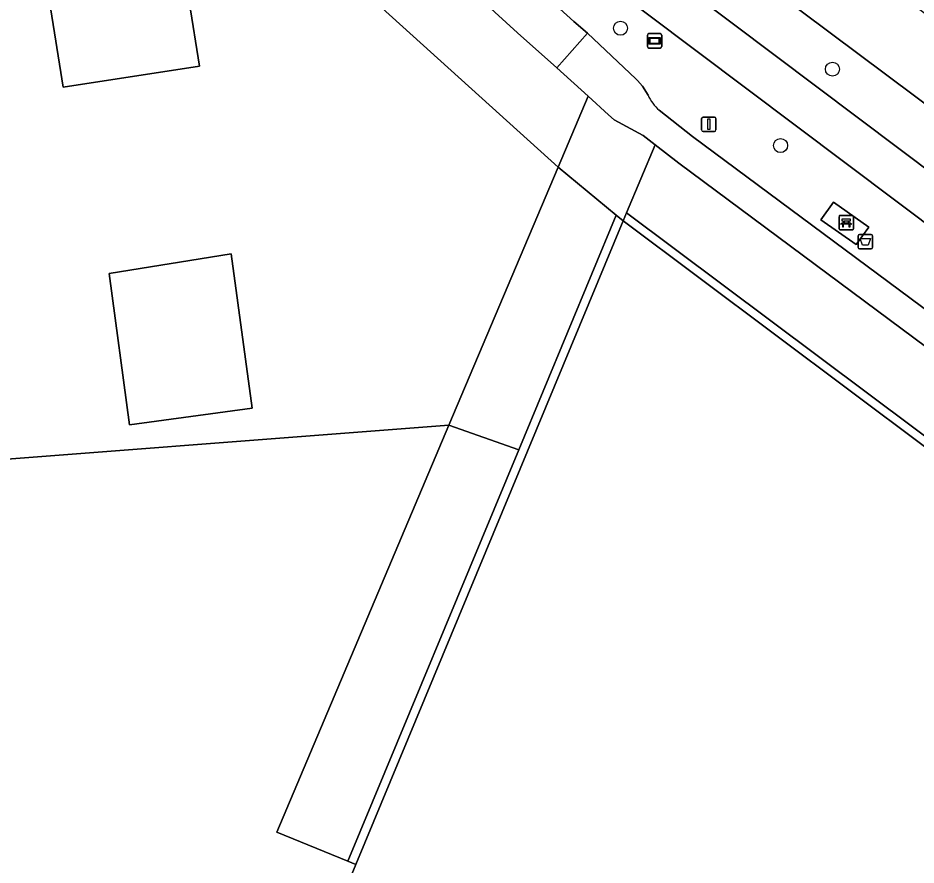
# Model space of a CAD drawing. Extents: x 159888 to 160761, y 384031 to 384750.
# Drawn here: x 160018.9 to 160081.2, y 384440.1 to 384498.8 of the extents above; entities that cross this region are included whole.
import ezdxf

# ---------------------------------------------------------------- set-up
doc = ezdxf.new("R2010")
doc.units = 0
for name, color, linetype in [('IMGEO_Afvalbak', 7, 'Continuous'), ('IMGEO_Bank', 7, 'Continuous'), ('IMGEO_Berm_groen', 7, 'Continuous'), ('IMGEO_Boom', 7, 'Continuous'), ('IMGEO_Erf', 7, 'Continuous'), ('IMGEO_Fietspad_gesloten', 7, 'Continuous'), ('IMGEO_Groenvoorziening', 7, 'Continuous'), ('IMGEO_Haag', 7, 'Continuous'), ('IMGEO_Hek', 7, 'Continuous'), ('IMGEO_Lichtmast', 7, 'Continuous'), ('IMGEO_Loofbos', 7, 'Continuous'), ('IMGEO_Pand', 7, 'Continuous'), ('IMGEO_Rijbaan_lokaal_open', 7, 'Continuous'), ('IMGEO_Verklikker', 7, 'Continuous'), ('IMGEO_Voetpad_halfverhard', 7, 'Continuous'), ('IMGEO_Voetpad_open', 7, 'Continuous')]:
    doc.layers.add(name, color=color, linetype=linetype)

msp = doc.modelspace()

# ---------------------------------------------------------------- linework, layer by layer
at = {"layer": 'IMGEO_Afvalbak'}
for p, q in [((160077.292, 384483.833), (160078.082, 384483.833)), ((160078.082, 384483.833), (160077.292, 384483.833)), ((160077.192, 384482.933), (160077.192, 384483.733)), ((160077.192, 384483.733), (160077.192, 384482.933)), ((160078.182, 384483.733), (160078.182, 384482.933)), ((160078.182, 384482.933), (160078.182, 384483.733)), ((160078.082, 384482.833), (160077.292, 384482.833)), ((160077.292, 384482.833), (160078.082, 384482.833))]:
    msp.add_line(p, q, dxfattribs=at)
msp.add_lwpolyline([(160077.335, 384483.547), (160078.039, 384483.547), (160077.89, 384483.077), (160077.484, 384483.077), (160077.335, 384483.547)], dxfattribs=at)
for centre, start, end in [((160077.292, 384483.733), 90, 180), ((160077.292, 384483.733), 90, 180), ((160078.082, 384483.733), 0, 90), ((160078.082, 384483.733), 360, 90), ((160077.292, 384482.933), 180, 270), ((160077.292, 384482.933), 180, 270), ((160078.082, 384482.933), 270, 0), ((160078.082, 384482.933), 270, 0)]:
    msp.add_arc(centre, 0.1, start, end, dxfattribs=at)
at = {"layer": 'IMGEO_Bank'}
for p, q in [((160075.86, 384484.219), (160075.86, 384485.06)), ((160075.86, 384485.06), (160075.86, 384484.219)), ((160075.935, 384485.144), (160076.776, 384485.144)), ((160076.776, 384485.144), (160075.935, 384485.144)), ((160076.86, 384485.069), (160076.86, 384484.228)), ((160076.86, 384484.228), (160076.86, 384485.069)), ((160076.557, 384484.542), (160076.164, 384484.542)), ((160076.169, 384484.65), (160076.169, 384484.756)), ((160076.213, 384484.756), (160076.213, 384484.65)), ((160076.501, 384484.762), (160076.219, 384484.762)), ((160076.219, 384484.644), (160076.501, 384484.644)), ((160076.507, 384484.65), (160076.507, 384484.756)), ((160076.551, 384484.756), (160076.551, 384484.65)), ((160076.785, 384484.144), (160075.944, 384484.144)), ((160075.944, 384484.144), (160076.785, 384484.144))]:
    msp.add_line(p, q, dxfattribs=at)
for points in [[(160076.107, 384484.542), (160075.965, 384484.542), (160076.077, 384484.644), (160076.163, 384484.644)], [(160076.163, 384484.762), (160076.077, 384484.762), (160076.077, 384484.923), (160076.64, 384484.923), (160076.64, 384484.762), (160076.557, 384484.762)], [(160076.157, 384484.535), (160076.157, 384484.328), (160076.114, 384484.328), (160076.114, 384484.535)], [(160076.557, 384484.644), (160076.64, 384484.644), (160076.752, 384484.542), (160076.613, 384484.542)], [(160076.607, 384484.535), (160076.607, 384484.328), (160076.563, 384484.328), (160076.563, 384484.535)]]:
    msp.add_lwpolyline(points, dxfattribs=at)
for centre, radius, start, end in [((160075.938, 384485.066), 0.0779, 92.4484, 184.28452), ((160075.938, 384485.066), 0.0779, 92.4484, 184.28452), ((160076.782, 384485.066), 0.0779, 2.4484, 94.28452), ((160076.782, 384485.066), 0.0779, 2.4484, 94.28452), ((160076.107, 384484.535), 0.00671, 2.89567, 87.10433), ((160076.164, 384484.535), 0.00671, 92.89567, 177.10433), ((160076.162, 384484.755), 0.00671, 2.89567, 87.10433), ((160076.162, 384484.651), 0.00671, 272.89567, 357.10433), ((160076.219, 384484.755), 0.00671, 92.89567, 177.10433), ((160076.219, 384484.651), 0.00671, 182.89567, 267.10433), ((160076.501, 384484.755), 0.00671, 2.89567, 87.10433), ((160076.501, 384484.651), 0.00671, 272.89567, 357.10433), ((160076.558, 384484.755), 0.00671, 92.89567, 177.10433), ((160076.558, 384484.651), 0.00671, 182.89567, 267.10433), ((160076.556, 384484.535), 0.00671, 2.89567, 87.10433), ((160076.613, 384484.535), 0.00671, 92.89567, 177.10433), ((160075.938, 384484.222), 0.0779, 182.4484, 274.28452), ((160075.938, 384484.222), 0.0779, 182.4484, 274.28452), ((160076.782, 384484.222), 0.0779, 272.4484, 4.28452), ((160076.782, 384484.222), 0.0779, 272.4484, 4.28452)]:
    msp.add_arc(centre, radius, start, end, dxfattribs=at)
at = {"layer": 'IMGEO_Berm_groen'}
for points in [[(160052.141, 384515.156), (160036.065, 384527.255), (160033.506, 384529.181), (160026.846, 384534.194), (160022.615, 384537.386), (160020.244, 384539.075), (160018.872, 384540.033), (160018.323, 384539.157), (160017.098, 384537.235), (160017.533, 384536.804), (160031.234, 384526.495), (160105.836, 384470.365), (160106.003, 384470.24), (160106.621, 384471.076), (160108.141, 384473.131), (160101.659, 384477.982), (160099.829, 384479.351), (160085.029, 384490.505), (160069.4, 384502.204)], [(160075.486, 384486.064), (160077.94, 384484.339), (160077.044, 384483.136), (160074.592, 384484.84)]]:
    msp.add_lwpolyline(points, close=True, dxfattribs=at)
for points in [[(160048.701, 384509.565), (160047.684, 384508.463), (160047.191, 384507.929), (160057.459, 384498.614), (160058.403, 384497.799), (160061.763, 384494.626), (160061.875, 384494.502), (160062.22, 384494.123), (160062.609, 384493.502)], [(160063.384, 384492.443), (160065.699, 384490.622), (160101.231, 384464.252), (160103.177, 384466.847), (160104.02, 384467.971), (160048.701, 384509.565)]]:
    msp.add_lwpolyline(points, dxfattribs=at)
msp.add_arc((160065.212, 384494.594), 2.823, 202.75819, 229.63682, dxfattribs=at)
at = {"layer": 'IMGEO_Boom'}
for centre in [(160060.701, 384498.139), (160075.405, 384495.296), (160071.806, 384490)]:
    msp.add_circle(centre, 0.489, dxfattribs=at)
at = {"layer": 'IMGEO_Erf'}
msp.add_lwpolyline([(160010.303, 384467.633), (160048.801, 384470.599), (160056.378, 384488.496), (160034.585, 384508.205), (160033.315, 384516.066), (160022.294, 384525.925), (160022.276, 384525.941), (160019.582, 384526.507), (160013.286, 384527.83)], dxfattribs=at)
for points in [[(160022.029, 384494.05), (160021.08, 384500), (160020.189, 384505.581), (160029.654, 384507.03), (160030.777, 384500), (160031.494, 384495.507)], [(160080.277, 384410.226), (160083.555, 384408.98), (160121.596, 384394.526), (160135.218, 384429.059), (160100.548, 384455.024), (160097.63, 384457.25), (160060.89, 384484.764), (160042.334, 384440.122), (160040.159, 384434.889), (160073.451, 384421.364), (160070.648, 384413.884)], [(160033.696, 384482.477), (160035.159, 384471.776), (160026.635, 384470.629), (160025.224, 384481.131)]]:
    msp.add_lwpolyline(points, close=True, dxfattribs=at)
at = {"layer": 'IMGEO_Fietspad_gesloten'}
msp.add_lwpolyline([(160176.501, 384417.329), (160108.604, 384468.298), (160108.46, 384468.406), (160106.003, 384470.24), (160105.836, 384470.365), (160031.234, 384526.495), (160017.533, 384536.804), (160015.798, 384534.417), (160017.707, 384532.975), (160048.701, 384509.565), (160104.02, 384467.971), (160106.735, 384465.918), (160131.786, 384447.047), (160174.693, 384414.967)], dxfattribs=at)
at = {"layer": 'IMGEO_Groenvoorziening'}
for points in [[(160036.177, 384514.025), (160033.315, 384516.066), (160034.585, 384508.205), (160056.378, 384488.496), (160058.462, 384493.417), (160056.29, 384495.399), (160053.556, 384497.825), (160044.659, 384505.955)], [(160059.87, 384492.133), (160058.462, 384493.417), (160056.378, 384488.496), (160060.406, 384485.164), (160060.89, 384484.764), (160061.128, 384485.335), (160063.098, 384490.056), (160062.277, 384490.691), (160060.251, 384491.785)], [(160099.962, 384462.607), (160064.737, 384488.785), (160063.098, 384490.056), (160061.128, 384485.335), (160097.854, 384457.832), (160098.63, 384459.836)], [(160060.406, 384485.164), (160056.378, 384488.496), (160048.801, 384470.599), (160053.645, 384468.898)], [(160060.89, 384484.764), (160060.406, 384485.164), (160053.645, 384468.898), (160041.781, 384440.355), (160042.334, 384440.122)], [(160097.854, 384457.832), (160061.128, 384485.335), (160060.89, 384484.764), (160097.63, 384457.25)], [(160053.645, 384468.898), (160048.801, 384470.599), (160036.849, 384442.369), (160041.781, 384440.355)]]:
    msp.add_lwpolyline(points, close=True, dxfattribs=at)
at = {"layer": 'IMGEO_Haag'}
for points in [[(160060.89, 384484.764), (160060.406, 384485.164), (160053.645, 384468.898), (160041.781, 384440.355), (160042.334, 384440.122)], [(160097.854, 384457.832), (160061.128, 384485.335), (160060.89, 384484.764), (160097.63, 384457.25)]]:
    msp.add_lwpolyline(points, close=True, dxfattribs=at)
at = {"layer": 'IMGEO_Hek'}
for points in [[(160022.276, 384525.941), (160022.294, 384525.925), (160033.315, 384516.066), (160034.585, 384508.205), (160056.378, 384488.496)], [(160056.378, 384488.496), (160048.801, 384470.599)], [(160056.378, 384488.496), (160060.406, 384485.164)], [(160060.406, 384485.164), (160060.89, 384484.764)], [(160060.89, 384484.764), (160042.334, 384440.122)], [(160097.63, 384457.25), (160060.89, 384484.764)], [(160048.801, 384470.599), (160010.303, 384467.633), (160015.088, 384434.646), (160015.778, 384432.676)], [(160042.334, 384440.122), (160040.159, 384434.889), (160073.451, 384421.364), (160070.648, 384413.884), (160080.277, 384410.226)]]:
    msp.add_lwpolyline(points, dxfattribs=at)
at = {"layer": 'IMGEO_Lichtmast'}
for p, q in [((160066.43, 384491.977), (160067.22, 384491.977)), ((160067.22, 384491.977), (160066.43, 384491.977)), ((160066.33, 384491.077), (160066.33, 384491.877)), ((160066.33, 384491.877), (160066.33, 384491.077)), ((160067.32, 384491.877), (160067.32, 384491.077)), ((160067.32, 384491.077), (160067.32, 384491.877)), ((160067.22, 384490.977), (160066.43, 384490.977)), ((160066.43, 384490.977), (160067.22, 384490.977))]:
    msp.add_line(p, q, dxfattribs=at)
msp.add_lwpolyline([(160066.75, 384491.852), (160066.9, 384491.852), (160066.9, 384491.102), (160066.75, 384491.102), (160066.75, 384491.852)], dxfattribs=at)
for centre, start, end in [((160066.43, 384491.877), 90, 180), ((160066.43, 384491.877), 90, 180), ((160067.22, 384491.877), 0, 90), ((160067.22, 384491.877), 360, 90), ((160066.43, 384491.077), 180, 270), ((160066.43, 384491.077), 180, 270), ((160067.22, 384491.077), 270, 0), ((160067.22, 384491.077), 270, 0)]:
    msp.add_arc(centre, 0.1, start, end, dxfattribs=at)
at = {"layer": 'IMGEO_Loofbos'}
msp.add_lwpolyline([(160072.931, 384390.619), (160080.277, 384410.226), (160070.648, 384413.884), (160073.451, 384421.364), (160040.159, 384434.889), (160042.334, 384440.122), (160041.781, 384440.355), (160036.849, 384442.369), (160048.801, 384470.599), (160010.303, 384467.633), (160015.088, 384434.646), (160015.72, 384432.642), (160015.927, 384431.8), (160018.415, 384428.784), (160036.546, 384406.807), (160036.706, 384406.613), (160065.238, 384372.028), (160065.975, 384371.134), (160066.68, 384370.291), (160193.352, 384215.552)], dxfattribs=at)
at = {"layer": 'IMGEO_Pand'}
for points in [[(160022.029, 384494.05), (160031.494, 384495.507), (160030.777, 384500), (160029.654, 384507.03), (160020.189, 384505.581), (160021.08, 384500)], [(160026.635, 384470.629), (160035.159, 384471.776), (160033.696, 384482.477), (160025.224, 384481.131)]]:
    msp.add_lwpolyline(points, close=True, dxfattribs=at)
at = {"layer": 'IMGEO_Rijbaan_lokaal_open'}
msp.add_lwpolyline([(160004.593, 384555.792), (160003.671, 384556.554), (160000.008, 384552.961), (160002.133, 384551.2), (160006.47, 384547.854), (160006.572, 384547.79), (160018.872, 384540.033), (160020.244, 384539.075), (160022.615, 384537.386), (160026.846, 384534.194), (160033.506, 384529.181), (160036.065, 384527.255), (160052.141, 384515.156), (160069.4, 384502.204), (160085.029, 384490.505), (160099.829, 384479.351), (160101.659, 384477.982), (160104.655, 384481.987), (160081.935, 384499.068), (160079.45, 384500.937), (160069.487, 384508.403), (160055.524, 384518.887)], dxfattribs=at)
at = {"layer": 'IMGEO_Verklikker'}
for p, q in [((160062.569, 384496.86), (160062.569, 384497.66)), ((160062.569, 384497.66), (160062.569, 384496.86)), ((160062.669, 384497.76), (160063.459, 384497.76)), ((160063.459, 384497.76), (160062.669, 384497.76)), ((160063.559, 384497.66), (160063.559, 384496.86)), ((160063.559, 384496.86), (160063.559, 384497.66)), ((160063.459, 384496.76), (160062.669, 384496.76)), ((160062.669, 384496.76), (160063.459, 384496.76))]:
    msp.add_line(p, q, dxfattribs=at)
for points in [[(160062.67, 384497.492), (160063.458, 384497.492), (160063.458, 384497.028), (160062.67, 384497.028), (160062.67, 384497.492)], [(160062.735, 384497.427), (160062.735, 384497.093), (160063.393, 384497.093), (160063.393, 384497.427), (160062.735, 384497.427)]]:
    msp.add_lwpolyline(points, dxfattribs=at)
for centre, start, end in [((160062.669, 384497.66), 90, 180), ((160062.669, 384497.66), 90, 180), ((160063.459, 384497.66), 0, 90), ((160063.459, 384497.66), 360, 90), ((160062.669, 384496.86), 180, 270), ((160062.669, 384496.86), 180, 270), ((160063.459, 384496.86), 270, 0), ((160063.459, 384496.86), 270, 0)]:
    msp.add_arc(centre, 0.1, start, end, dxfattribs=at)
at = {"layer": 'IMGEO_Voetpad_halfverhard'}
msp.add_lwpolyline([(160062.609, 384493.502), (160062.22, 384494.123), (160061.875, 384494.502), (160061.763, 384494.626), (160058.403, 384497.799), (160056.29, 384495.399), (160058.462, 384493.417), (160059.87, 384492.133), (160060.251, 384491.785), (160062.277, 384490.691), (160063.098, 384490.056), (160064.737, 384488.785), (160099.962, 384462.607), (160101.231, 384464.252), (160065.699, 384490.622), (160063.384, 384492.443)], dxfattribs=at)
msp.add_arc((160065.212, 384494.594), 2.823, 202.75819, 229.63682, dxfattribs=at)
at = {"layer": 'IMGEO_Voetpad_open'}
for points in [[(160017.707, 384532.975), (160017.336, 384532.83), (160019.582, 384526.507), (160022.276, 384525.941), (160022.294, 384525.925), (160023.801, 384525.949), (160037.38, 384515.709), (160036.177, 384514.025), (160044.659, 384505.955), (160053.556, 384497.825), (160056.29, 384495.399), (160058.403, 384497.799), (160057.459, 384498.614), (160047.191, 384507.929), (160047.684, 384508.463), (160048.701, 384509.565)], [(160077.94, 384484.339), (160075.486, 384486.064), (160074.592, 384484.84), (160077.044, 384483.136)]]:
    msp.add_lwpolyline(points, close=True, dxfattribs=at)

doc.saveas('drawing.dxf')
